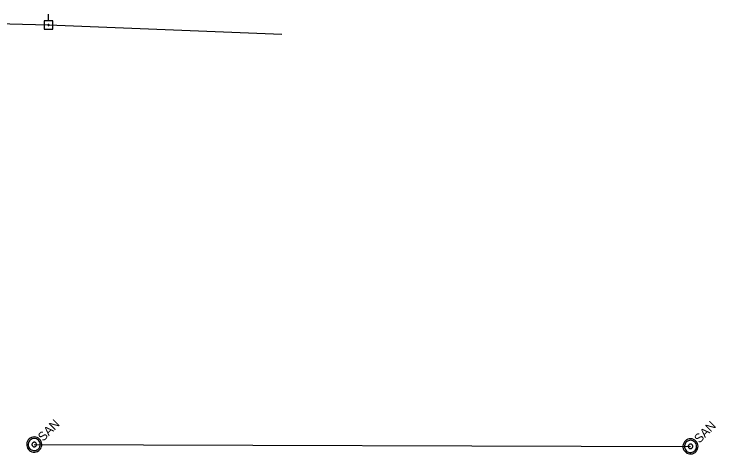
# Model space of a CAD drawing. Extents: x 596028 to 606371, y 330010 to 403088.
# Drawn here: x 602431.1 to 602736.8, y 355129.8 to 355321.2 of the extents above; entities that cross this region are included whole.
import ezdxf

# ---------------------------------------------------------------- set-up
doc = ezdxf.new("R2010")
doc.units = 0
for name, color, linetype in [('E_UTL_EPowerPole', 7, 'Continuous'), ('E_UTL_Overhead', 7, 'Continuous'), ('E_UTL_SAN_MH', 7, 'Continuous'), ('E_UTL_SAN_UG', 7, 'Continuous')]:
    doc.layers.add(name, color=color, linetype=linetype)

msp = doc.modelspace()

# ---------------------------------------------------------------- linework, layer by layer
at = {"layer": 'E_UTL_EPowerPole'}
for points in [[(602446.06, 355318.25), (602446.06, 355321.16)], [(602447.91, 355318.25), (602444.22, 355318.25)], [(602444.22, 355318.25), (602444.22, 355314.56)], [(602447.91, 355314.56), (602447.91, 355318.25)], [(602444.22, 355314.56), (602447.91, 355314.56)], [(602446.33, 355316.41), (602446.33, 355316.45), (602446.32, 355316.5), (602446.3, 355316.54), (602446.27, 355316.57), (602446.23, 355316.6), (602446.19, 355316.62), (602446.15, 355316.64), (602446.11, 355316.65), (602446.06, 355316.64), (602446.02, 355316.63), (602445.98, 355316.61), (602445.94, 355316.59), (602445.91, 355316.55), (602445.88, 355316.52), (602445.87, 355316.47), (602445.86, 355316.43), (602445.86, 355316.38), (602445.87, 355316.34), (602445.88, 355316.3), (602445.91, 355316.26), (602445.94, 355316.23), (602445.98, 355316.2), (602446.02, 355316.18), (602446.06, 355316.17), (602446.11, 355316.17), (602446.15, 355316.18), (602446.19, 355316.19), (602446.23, 355316.21), (602446.27, 355316.24), (602446.3, 355316.28), (602446.32, 355316.32), (602446.33, 355316.36), (602446.33, 355316.41)]]:
    msp.add_lwpolyline(points, dxfattribs=at)
at = {"layer": 'E_UTL_Overhead'}
for points in [[(602322, 355319.77), (602361.49, 355318.68), (602446.1, 355316.41)], [(602446.1, 355316.41), (602547.66, 355312.44)]]:
    msp.add_lwpolyline(points, dxfattribs=at)
at = {"layer": 'E_UTL_SAN_MH'}
for points in [[(602442.2, 355136.26), (602441.71, 355136.66), (602441.16, 355136.96), (602440.56, 355137.15), (602439.94, 355137.22), (602439.32, 355137.18), (602438.71, 355137.01), (602438.15, 355136.74), (602437.64, 355136.36), (602437.22, 355135.9), (602436.89, 355135.36), (602436.68, 355134.78), (602436.57, 355134.16), (602436.59, 355133.53), (602436.72, 355132.92), (602436.97, 355132.34), (602437.32, 355131.82), (602437.76, 355131.38), (602438.28, 355131.03), (602438.86, 355130.78), (602439.47, 355130.65), (602440.1, 355130.63), (602440.72, 355130.74), (602441.3, 355130.95), (602441.84, 355131.28), (602442.3, 355131.7), (602442.68, 355132.21), (602442.95, 355132.77), (602443.12, 355133.38), (602443.16, 355134), (602443.09, 355134.62), (602442.9, 355135.22), (602442.6, 355135.77), (602442.2, 355136.26)], [(602441.73, 355135.79), (602441.34, 355136.11), (602440.9, 355136.35), (602440.42, 355136.5), (602439.93, 355136.56), (602439.43, 355136.53), (602438.94, 355136.4), (602438.49, 355136.18), (602438.09, 355135.88), (602437.75, 355135.51), (602437.49, 355135.08), (602437.31, 355134.61), (602437.23, 355134.11), (602437.24, 355133.61), (602437.35, 355133.12), (602437.55, 355132.66), (602437.83, 355132.24), (602438.18, 355131.89), (602438.6, 355131.61), (602439.06, 355131.41), (602439.55, 355131.3), (602440.05, 355131.29), (602440.55, 355131.37), (602441.02, 355131.55), (602441.45, 355131.81), (602441.82, 355132.15), (602442.12, 355132.55), (602442.34, 355133), (602442.47, 355133.49), (602442.5, 355133.99), (602442.44, 355134.48), (602442.29, 355134.96), (602442.05, 355135.4), (602441.73, 355135.79)], [(602440.56, 355134.62), (602440.42, 355134.74), (602440.25, 355134.83), (602440.07, 355134.89), (602439.89, 355134.91), (602439.7, 355134.9), (602439.52, 355134.85), (602439.35, 355134.77), (602439.2, 355134.66), (602439.07, 355134.52), (602438.97, 355134.36), (602438.91, 355134.18), (602438.88, 355133.99), (602438.88, 355133.81), (602438.92, 355133.62), (602438.99, 355133.45), (602439.1, 355133.29), (602439.23, 355133.16), (602439.39, 355133.05), (602439.56, 355132.98), (602439.75, 355132.94), (602439.93, 355132.94), (602440.12, 355132.97), (602440.3, 355133.03), (602440.46, 355133.13), (602440.6, 355133.26), (602440.71, 355133.41), (602440.79, 355133.58), (602440.84, 355133.76), (602440.85, 355133.95), (602440.83, 355134.13), (602440.77, 355134.31), (602440.68, 355134.48), (602440.56, 355134.62)], [(602728.01, 355135.45), (602727.53, 355135.85), (602726.98, 355136.15), (602726.38, 355136.35), (602725.75, 355136.42), (602725.13, 355136.38), (602724.52, 355136.21), (602723.96, 355135.94), (602723.46, 355135.56), (602723.03, 355135.1), (602722.71, 355134.56), (602722.49, 355133.98), (602722.38, 355133.36), (602722.4, 355132.73), (602722.53, 355132.12), (602722.78, 355131.54), (602723.13, 355131.02), (602723.57, 355130.58), (602724.09, 355130.22), (602724.67, 355129.98), (602725.28, 355129.84), (602725.91, 355129.83), (602726.53, 355129.93), (602727.12, 355130.15), (602727.65, 355130.48), (602728.12, 355130.9), (602728.49, 355131.4), (602728.77, 355131.97), (602728.93, 355132.57), (602728.98, 355133.2), (602728.9, 355133.82), (602728.71, 355134.42), (602728.41, 355134.97), (602728.01, 355135.45)], [(602727.54, 355134.99), (602727.16, 355135.31), (602726.72, 355135.55), (602726.24, 355135.7), (602725.74, 355135.76), (602725.24, 355135.72), (602724.75, 355135.59), (602724.3, 355135.38), (602723.9, 355135.07), (602723.56, 355134.7), (602723.3, 355134.27), (602723.13, 355133.8), (602723.04, 355133.31), (602723.05, 355132.81), (602723.16, 355132.32), (602723.36, 355131.86), (602723.64, 355131.44), (602724, 355131.09), (602724.41, 355130.8), (602724.87, 355130.61), (602725.36, 355130.5), (602725.86, 355130.49), (602726.36, 355130.57), (602726.83, 355130.75), (602727.26, 355131.01), (602727.63, 355131.35), (602727.93, 355131.75), (602728.15, 355132.2), (602728.28, 355132.68), (602728.32, 355133.18), (602728.26, 355133.68), (602728.1, 355134.16), (602727.86, 355134.6), (602727.54, 355134.99)], [(602726.38, 355133.82), (602726.23, 355133.94), (602726.07, 355134.03), (602725.89, 355134.09), (602725.7, 355134.11), (602725.51, 355134.1), (602725.33, 355134.05), (602725.16, 355133.97), (602725.01, 355133.85), (602724.88, 355133.71), (602724.79, 355133.55), (602724.72, 355133.38), (602724.69, 355133.19), (602724.69, 355133), (602724.73, 355132.82), (602724.81, 355132.65), (602724.91, 355132.49), (602725.05, 355132.36), (602725.2, 355132.25), (602725.37, 355132.18), (602725.56, 355132.14), (602725.75, 355132.13), (602725.93, 355132.16), (602726.11, 355132.23), (602726.27, 355132.33), (602726.41, 355132.46), (602726.52, 355132.61), (602726.6, 355132.77), (602726.65, 355132.96), (602726.67, 355133.14), (602726.64, 355133.33), (602726.59, 355133.51), (602726.5, 355133.68), (602726.38, 355133.82)]]:
    msp.add_lwpolyline(points, dxfattribs=at)
at = {"layer": 'E_UTL_SAN_UG'}
msp.add_line((602439.86, 355133.92), (602725.68, 355133.12), dxfattribs=at)

# ---------------------------------------------------------------- texts
at = {"layer": 'E_UTL_SAN_MH'}
for p in [(602443.76, 355135.07), (602729.57, 355134.27)]:
    msp.add_text('SAN', height=3.849, rotation=45, dxfattribs=at).set_placement(p)

doc.saveas('drawing.dxf')
